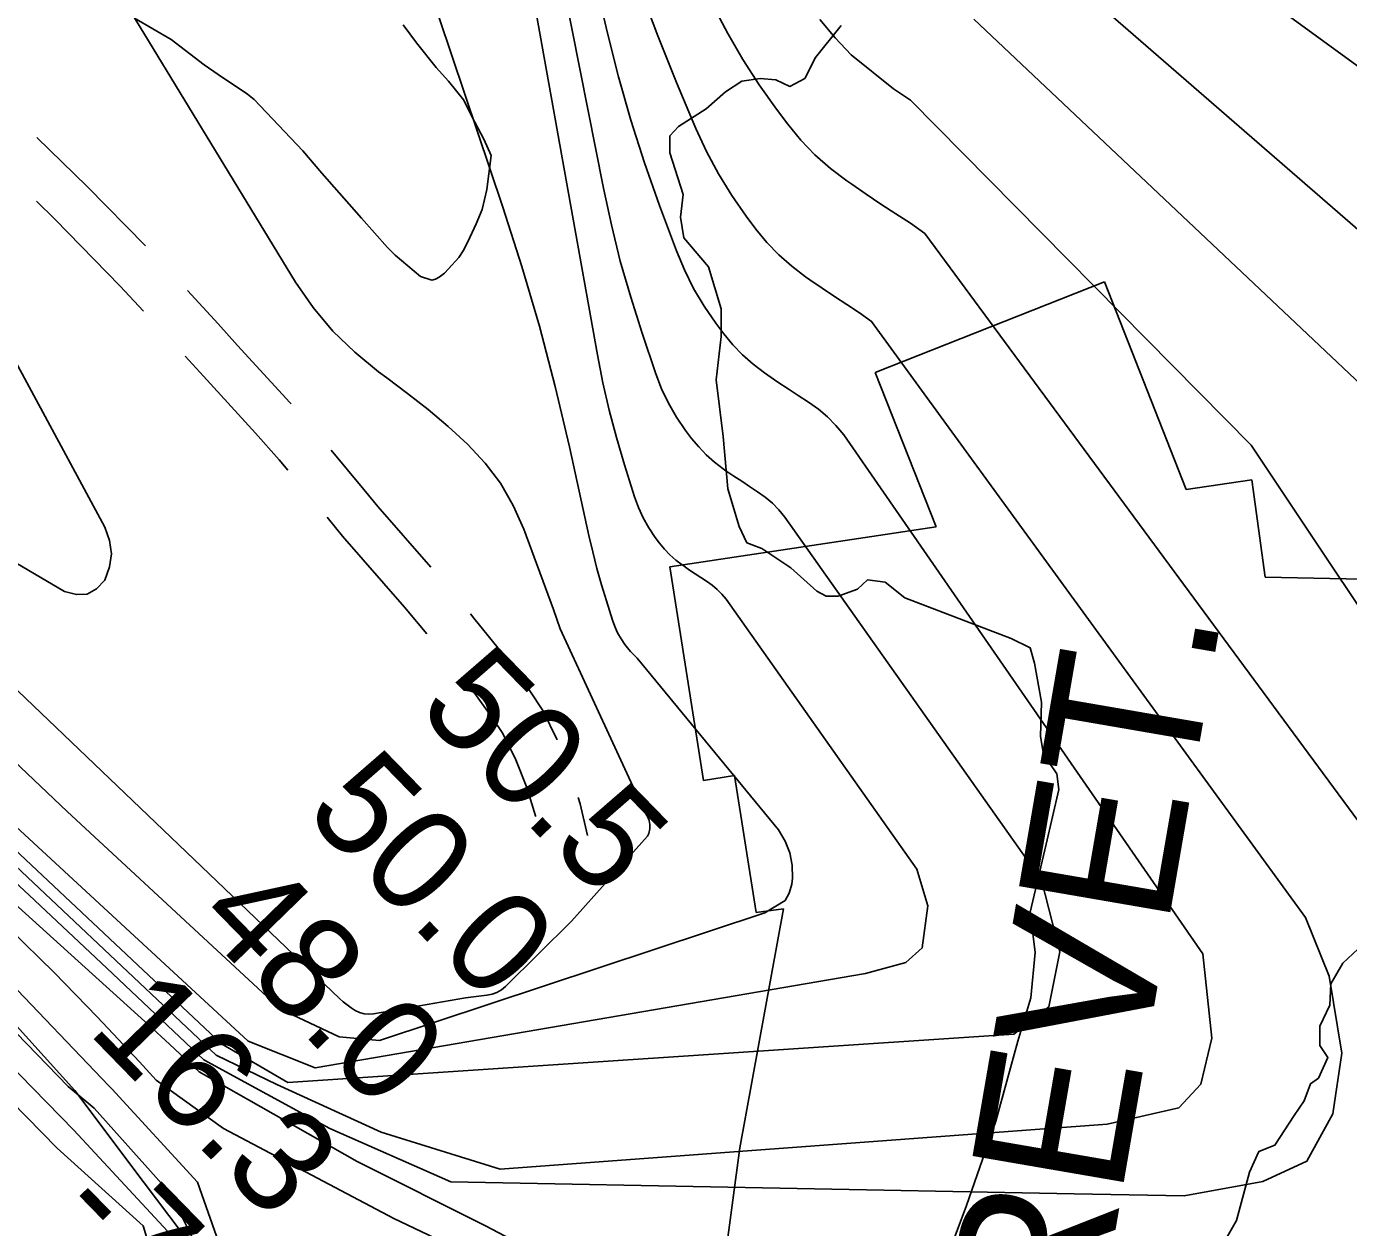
# Model space of a CAD drawing. Extents: x 3146026 to 3183936, y 897894 to 923344.
# Drawn here: x 3176638 to 3177499, y 908538 to 909321 of the extents above; entities that cross this region are included whole.
import ezdxf

# ---------------------------------------------------------------- set-up
doc = ezdxf.new("R2010")
doc.units = 0
for name, color, linetype in [('V-RIVR-EDGE', 7, 'Continuous'), ('V-RIVR-RANG', 7, 'Continuous'), ('V-ROAD-CNTR', 7, 'Continuous'), ('V-RRAP-RVMT', 7, 'Continuous'), ('V-RRAP-RVMT-IDEN', 7, 'Continuous'), ('V-SITE-VEGE', 7, 'Continuous'), ('V-TOPO-DPTH', 7, 'Continuous'), ('V-TOPO-MAJR', 7, 'Continuous'), ('V-TOPO-MINR', 7, 'Continuous'), ('V-TOPO-WATR', 7, 'Continuous')]:
    doc.layers.add(name, color=color, linetype=linetype)

msp = doc.modelspace()

# ---------------------------------------------------------------- linework, layer by layer
at = {"layer": 'V-RIVR-EDGE'}
for points in [[(3177168.48, 909321.32), (3177151.81, 909300.57), (3177144.84, 909286.73), (3177135.13, 909281.68), (3177125.9, 909285.86), (3177115.74, 909286.81), (3177103.73, 909284.99), (3177093.09, 909278.09), (3177080.59, 909267.03), (3177062.55, 909255.53), (3177056.99, 909249.54), (3177056.97, 909238.46), (3177065.68, 909211.18), (3177063.79, 909196.41), (3177066.07, 909183.01), (3177082.19, 909164.03), (3177090.43, 909136.76), (3177090.39, 909118.75), (3177087.09, 909090.58), (3177091.61, 909053.62), (3177094.76, 909019.43), (3177102.09, 908994.94), (3177107.15, 908984.3), (3177116.84, 908980.58), (3177135.74, 908968.06), (3177152.79, 908952.78), (3177158.79, 908949.53), (3177166.64, 908949.51), (3177179.12, 908954.1), (3177185.6, 908960.09), (3177197.15, 908958.67), (3177210.05, 908948.48), (3177257.12, 908930.35), (3177279.27, 908921.98), (3177291.73, 908915.95), (3177294.47, 908905.78), (3177299.03, 908880.37), (3177298.51, 908858.2), (3177300.33, 908846.65), (3177309.07, 908833.69), (3177310.43, 908823.53), (3177302.03, 908787.98), (3177291.76, 908743.67), (3177294.93, 908717.33), (3177292.09, 908687.78), (3177283.7, 908659.63), (3177269.25, 908607.47), (3177250.18, 908552.56), (3177233.44, 908507.8)], [(3177408.5, 908511.98), (3177426.13, 908542.88), (3177434.52, 908574.27), (3177440.56, 908587.65), (3177451.19, 908591.78), (3177463.71, 908611.15), (3177470.2, 908620.83), (3177474.39, 908631.91), (3177479.48, 908635.59), (3177485.51, 908648.97), (3177480.45, 908656.83), (3177480.48, 908669.3), (3177486.98, 908683.14), (3177487.48, 908697), (3177495.37, 908710.37), (3177505.09, 908719.59)], [(3177127.28, 908347.33), (3177115.22, 908328.88), (3177110.08, 908301.64), (3177098.03, 908285.05), (3177071.63, 908255.09), (3177049.89, 908244.52), (3177025.87, 908241.81), (3176990.78, 908246.51), (3176973.24, 908253.95), (3176954.34, 908266), (3176926.7, 908295.63), (3176887.56, 908345.61), (3176855.33, 908386.33), (3176815.27, 908435.39), (3176777.98, 908483.06), (3176714.44, 908567.28), (3176669.33, 908627.43), (3176629.26, 908671.87)]]:
    msp.add_lwpolyline(points, dxfattribs=at)
at = {"layer": 'V-ROAD-CNTR'}
for points in [[(3176644.5, 909248.43), (3176677.4, 909216.45), (3176715.24, 909177.75)], [(3176644.2, 909206.88), (3176656.22, 909195.2), (3176698.9, 909151.54), (3176714, 909135.29)], [(3176742.6, 909148.58), (3176762.64, 909126.98), (3176775.24, 909112.95), (3176809.41, 909075.8), (3176810.2, 909074.9)], [(3176741.2, 909105.96), (3176753.03, 909092.77), (3176787.09, 909055.74), (3176802.32, 909038.4), (3176808.03, 909031.59)], [(3176836.29, 909044.57), (3176857.66, 909019.06), (3176866.58, 909007.96), (3176901.12, 908968.45)], [(3176833.72, 909000.93), (3176834.47, 909000.02), (3176843.58, 908988.69), (3176884.13, 908942.31), (3176898.71, 908924.94)], [(3176926.97, 908937.93), (3176929.2, 908935.27), (3176948, 908912.15), (3176965.61, 908887.89), (3176974.2, 908874.99), (3176983.58, 908855.92)], [(3176924.08, 908894.02), (3176924.2, 908893.86), (3176940.98, 908870.76), (3176948.15, 908859.99), (3176956.54, 908842.93), (3176963.73, 908824.9), (3176969.5, 908806.37), (3176969.6, 908805.9)], [(3176997.19, 908818.35), (3176998.49, 908814.17), (3177003.18, 908793.57)]]:
    msp.add_lwpolyline(points, dxfattribs=at)
at = {"layer": 'V-RRAP-RVMT'}
for p, q in [((3177190.75, 909095.21), (3177340.13, 909154.34)), ((3177340.13, 909154.34), (3177393.26, 909019.03)), ((3177230.41, 908994.68), (3177190.75, 909095.21)), ((3177393.26, 909019.03), (3177436.06, 909025.42)), ((3177436.06, 909025.42), (3177444.76, 908961.89)), ((3177056.83, 908968.73), (3177230.41, 908994.68)), ((3177078.82, 908829.35), (3177056.83, 908968.73)), ((3177444.76, 908961.89), (3177624.86, 908958.15)), ((3177099.11, 908832.71), (3177078.82, 908829.35)), ((3177113.28, 908743.41), (3177099.11, 908832.71)), ((3177102.62, 908590.09), (3177131.04, 908745.93)), ((3177131.04, 908745.93), (3177113.28, 908743.41)), ((3177067.54, 908328.2), (3177102.62, 908590.09))]:
    msp.add_line(p, q, dxfattribs=at)
at = {"layer": 'V-SITE-VEGE'}
msp.add_lwpolyline([(3176883.25, 909321.76), (3176891.87, 909310.05), (3176904.79, 909294.05), (3176912.62, 909285.08), (3176922.8, 909272.6), (3176927.9, 909262.06), (3176935.73, 909247.22), (3176940.44, 909236.69), (3176937.75, 909214.41), (3176934.64, 909201.52), (3176930.75, 909192.13), (3176925.3, 909180.4), (3176922.19, 909174.53), (3176919.46, 909170.23), (3176912.83, 909162.8), (3176910.1, 909160.06), (3176906.59, 909157.32), (3176904.25, 909156.14), (3176901.9, 909155.36), (3176894.48, 909157.69), (3176878.04, 909171.73), (3176872.96, 909176.79), (3176856.12, 909195.91), (3176830.29, 909225.17), (3176817.76, 909239.6), (3176786.06, 909273.14), (3176781.76, 909276.65), (3176762.59, 909289.51), (3176753.59, 909295.75), (3176732.08, 909312.12), (3176708.22, 909326.14)], dxfattribs=at)
at = {"layer": 'V-TOPO-DPTH'}
for points in [[(3177256.98, 909403.97), (3177595.5, 909110.04), (3177613.36, 909094.03), (3177631.81, 909078.79), (3177651.16, 909064.69), (3177671.09, 909051.35), (3177693.63, 909037.23), (3177702.98, 909032.19), (3177712.64, 909028.01), (3177964.64, 908952.08), (3177967.93, 908951.3), (3177971.31, 908951.07), (3177974.74, 908951.19), (3177977.97, 908952.01), (3177980.93, 908953.3), (3177983.48, 908955.28), (3177985.74, 908957.73), (3178023.27, 909010.47), (3178027.76, 909018.09), (3178031.31, 909026.03), (3178033.45, 909034.46), (3178034.66, 909043.21), (3178082.7, 909479.9)], [(3177256.98, 909403.97), (3177595.5, 909110.04), (3177613.36, 909094.03), (3177631.81, 909078.79), (3177651.16, 909064.69), (3177671.09, 909051.35), (3177693.63, 909037.23), (3177702.98, 909032.19), (3177712.64, 909028.01), (3177964.64, 908952.08), (3177967.93, 908951.3), (3177971.31, 908951.07), (3177974.74, 908951.19), (3177977.97, 908952.01), (3177980.93, 908953.3), (3177983.48, 908955.28), (3177985.74, 908957.73), (3178023.27, 909010.47), (3178027.76, 909018.09), (3178031.31, 909026.03), (3178033.45, 909034.46), (3178034.66, 909043.21), (3178082.7, 909479.9)], [(3176753.29, 908647.43), (3176835.39, 908602.71), (3176914.17, 908567.92), (3177320.27, 908560.07), (3177391.93, 908558.75), (3177443.31, 908568.23), (3177471.99, 908581.33), (3177488.77, 908612.37), (3177494.81, 908651.8), (3177486.53, 908702), (3177471.06, 908740.27), (3177188.34, 909128.58), (3177180.51, 909134.2), (3177172.35, 909139.47), (3177164.22, 909144.8), (3177156.15, 909150.21), (3177148.11, 909155.67), (3177145.35, 909157.57), (3177136.36, 909164.43), (3177127.87, 909171.81), (3177120.15, 909180), (3177112.94, 909188.72), (3177106.71, 909197.04), (3177097.31, 909210.63), (3177088.59, 909224.62), (3177080.92, 909239.2), (3177073.93, 909254.18), (3177061.27, 909284.13), (3177049.06, 909314.59), (3177037.62, 909345.32)], [(3177154.75, 909325.16), (3177164.58, 909313.27), (3177175.12, 909302.11), (3177202.73, 909280.09), (3177213.69, 909272.63), (3177435.65, 909047.89)], [(3177435.65, 909047.89), (3177213.69, 909272.63), (3177202.73, 909280.09), (3177175.12, 909302.11), (3177164.58, 909313.27), (3177154.75, 909325.16)], [(3176159.07, 909160.68), (3176173.84, 909176.34), (3176485.68, 908895.82), (3176537.22, 908849.11), (3176588.52, 908802.14), (3176639.46, 908754.78), (3176690.16, 908707.16), (3176753.29, 908647.43)], [(3176665, 908630.02), (3176462.47, 908838.68), (3176410.79, 908891.12), (3176358.59, 908943.02), (3176305.61, 908994.12), (3176252.1, 909044.69), (3176144.3, 909145.02), (3176159.07, 909160.68)], [(3176722.23, 908634.19), (3176711.38, 908646.12), (3176683.85, 908675.52), (3176655.81, 908704.4), (3176626.97, 908732.49), (3176597.62, 908760.07), (3176159.07, 909160.68)], [(3176159.07, 909160.68), (3176597.62, 908760.07), (3176626.97, 908732.49), (3176655.81, 908704.4), (3176683.85, 908675.52), (3176711.38, 908646.12), (3176722.23, 908634.19)], [(3176144.3, 909145.02), (3176252.1, 909044.69), (3176305.61, 908994.12), (3176358.59, 908943.02), (3176410.79, 908891.12), (3176462.47, 908838.68), (3176665, 908630.02)], [(3176657.81, 908589.86), (3176129.82, 909129.07), (3176129.52, 909129.36)], [(3176657.81, 908589.86), (3176129.82, 909129.07), (3176129.52, 909129.36)], [(3177435.65, 909047.89), (3177554.89, 908869.2), (3177670.42, 908668.24), (3177684.64, 908603.68), (3177678.59, 908557.08), (3177662.99, 908515.28), (3177635.47, 908486.64), (3177585.28, 908472.39), (3177545.85, 908464.09), (3177453.88, 908465.44), (3177087.17, 908449.32), (3177066.86, 908450.55), (3177050.15, 908456.55), (3177009.57, 908476.93), (3176967.81, 908500.9), (3176877.1, 908544.08), (3176766.12, 908602.82), (3176722.23, 908634.19)], [(3176722.23, 908634.19), (3176766.12, 908602.82), (3176877.1, 908544.08), (3176967.81, 908500.9), (3177009.57, 908476.93), (3177050.15, 908456.55), (3177066.86, 908450.55), (3177087.17, 908449.32), (3177453.88, 908465.44), (3177545.85, 908464.09), (3177585.28, 908472.39), (3177635.47, 908486.64), (3177662.99, 908515.28), (3177678.59, 908557.08), (3177684.64, 908603.68), (3177670.42, 908668.24), (3177554.89, 908869.2), (3177435.65, 909047.89)], [(3176681.91, 908616.01), (3176731.44, 908560.62), (3176752.59, 908518.11), (3176759.61, 908480.94), (3176771.9, 908427.84), (3176782.44, 908387.13), (3176808.87, 908330.46), (3177133.72, 907917.78), (3177134.67, 907916.62), (3177135.66, 907915.49), (3177136.67, 907914.38), (3177137.68, 907913.27), (3177138.67, 907912.14), (3177139.61, 907910.97), (3177140.53, 907909.79), (3177142.17, 907907.6), (3177143.7, 907905.22), (3177145.01, 907902.75), (3177145.96, 907900.11), (3177146.69, 907897.38), (3177295.19, 907127.35)], [(3176892.75, 908223.91), (3176808.87, 908330.46), (3176782.44, 908387.13), (3176771.9, 908427.84), (3176759.61, 908480.94), (3176752.59, 908518.11), (3176731.44, 908560.62), (3176681.91, 908616.01)], [(3177200.24, 907373.78), (3177192.35, 907420.04), (3177183.39, 907466.1), (3177173.72, 907512.03), (3177106.03, 907816.13), (3177101.5, 907833.58), (3177096.18, 907850.76), (3177089.68, 907867.53), (3176725.83, 908378.37), (3176722.34, 908404.92), (3176720.65, 908450.93), (3176720.72, 908495.16), (3176720.76, 908516.4), (3176713.72, 908539.41), (3176657.81, 908589.86)], [(3177200.24, 907373.78), (3177192.35, 907420.04), (3177183.39, 907466.1), (3177173.72, 907512.03), (3177106.03, 907816.13), (3177101.5, 907833.58), (3177096.18, 907850.76), (3177089.68, 907867.53), (3176725.83, 908378.37), (3176722.34, 908404.92), (3176720.65, 908450.93), (3176720.72, 908495.16), (3176720.76, 908516.4), (3176713.72, 908539.41), (3176657.81, 908589.86)]]:
    msp.add_lwpolyline(points, dxfattribs=at)
at = {"layer": 'V-TOPO-MAJR'}
for points in [[(3176953.6, 909420.6), (3177009.75, 909106.71), (3177013.34, 909088.62), (3177017.39, 909070.64), (3177022.13, 909052.83), (3177027.32, 909035.13), (3177033.87, 909014.27), (3177036.46, 909007.26), (3177039.51, 909000.48), (3177043.23, 908994.04), (3177047.39, 908987.83), (3177050.22, 908984.05), (3177053.49, 908980.1), (3177057, 908976.38), (3177060.85, 908973.03), (3177064.93, 908969.91), (3177066.19, 908969.05), (3177069.83, 908966.57), (3177073.5, 908964.12), (3177077.19, 908961.7), (3177080.89, 908959.3), (3177084.45, 908956.75), (3177087.79, 908953.97), (3177090.81, 908950.84), (3177093.62, 908947.49), (3177217.9, 908771.77), (3177225.02, 908747.85), (3177221.39, 908720.37), (3177210.63, 908710.83), (3177184.34, 908703.7), (3176825.9, 908642.16), (3176782.28, 908659.6)], [(3176782.28, 908659.6), (3176245.28, 909155.51), (3176237.14, 909162.98), (3176228.97, 909170.41), (3176220.76, 909177.8), (3176212.52, 909185.16), (3176195.99, 909199.82)]]:
    msp.add_lwpolyline(points, dxfattribs=at)
at = {"layer": 'V-TOPO-MINR'}
for points in [[(3177248.85, 909481.36), (3177577.6, 909242.09), (3177589.88, 909235.45), (3177602.57, 909229.98), (3177615.88, 909226.23), (3177629.59, 909223.64), (3177823.92, 909188.57), (3177835.58, 909187.21), (3177847.32, 909187.33), (3177859.12, 909188.44), (3177870.54, 909191.22), (3177881.46, 909195.13), (3177891.61, 909200.74), (3177901.25, 909207.48), (3177901.34, 909207.55), (3177909.89, 909215.76), (3177917.53, 909224.64), (3177923.78, 909234.55), (3177929.12, 909245.13), (3178052.53, 909521.21)], [(3177256.98, 909403.97), (3177595.5, 909110.04), (3177613.36, 909094.03), (3177631.81, 909078.79), (3177651.16, 909064.69), (3177671.09, 909051.35), (3177693.63, 909037.23), (3177702.98, 909032.19), (3177712.64, 909028.01), (3177964.64, 908952.08), (3177967.93, 908951.3), (3177971.31, 908951.07), (3177974.74, 908951.19), (3177977.97, 908952.01), (3177980.93, 908953.3), (3177983.48, 908955.28), (3177985.74, 908957.73), (3178023.27, 909010.47), (3178027.76, 909018.09), (3178031.31, 909026.03), (3178033.45, 909034.46), (3178034.66, 909043.21), (3178082.7, 909479.9)], [(3176962.35, 909473.99), (3177013.6, 909215.44), (3177018.83, 909191.52), (3177024.67, 909167.77), (3177031.44, 909144.26), (3177038.83, 909120.91), (3177047.78, 909094.46), (3177051.6, 909084.7), (3177056.01, 909075.25), (3177061.3, 909066.26), (3177067.17, 909057.57), (3177071.12, 909052.28), (3177075.71, 909046.73), (3177080.62, 909041.53), (3177086.02, 909036.83), (3177091.74, 909032.46), (3177093.5, 909031.26), (3177098.61, 909027.78), (3177103.74, 909024.35), (3177108.91, 909020.96), (3177114.1, 909017.6), (3177119.07, 909014.03), (3177123.75, 909010.13), (3177127.99, 909005.75), (3177131.92, 909001.05), (3177299.11, 908764.46), (3177310.97, 908717.83), (3177303.75, 908681.99), (3177281.02, 908664.11), (3176807.97, 908632.63), (3176764.94, 908657.86)], [(3176856.99, 909474.51), (3176948.2, 909202.88), (3176960.48, 909164.25), (3176971.93, 909125.39), (3176982.13, 909086.19), (3176991.49, 909046.75), (3177004.2, 908989.13), (3177006.72, 908978.37), (3177009.43, 908967.65), (3177012.42, 908957.02), (3177015.59, 908946.43), (3177019.52, 908933.93), (3177021.07, 908929.73), (3177022.9, 908925.67), (3177025.13, 908921.82), (3177027.62, 908918.1), (3177029.31, 908915.83), (3177031.27, 908913.46), (3177033.37, 908911.23), (3177035.68, 908909.23), (3177127.76, 908797.19), (3177132.02, 908789.93), (3177135.13, 908782.34), (3177136.52, 908774.26), (3177136.74, 908765.84), (3177136.41, 908761.93), (3177134.73, 908756.14), (3177131.97, 908751.28), (3177118.71, 908743.25)], [(3176982.85, 909458.99), (3177016.24, 909316.33), (3177023.47, 909287.89), (3177031.42, 909259.67), (3177040.43, 909231.77), (3177050.16, 909204.09), (3177061.21, 909174.48), (3177066.46, 909162.04), (3177072.39, 909149.98), (3177079.33, 909138.46), (3177086.94, 909127.31), (3177092.03, 909120.5), (3177097.93, 909113.37), (3177104.25, 909106.67), (3177111.19, 909100.63), (3177118.55, 909095.02), (3177120.8, 909093.47), (3177127.38, 909089), (3177133.98, 909084.57), (3177140.63, 909080.21), (3177147.3, 909075.9), (3177153.7, 909071.3), (3177159.72, 909066.29), (3177165.17, 909060.66), (3177170.23, 909054.61), (3177404.14, 908716.48), (3177410.02, 908661.5), (3177402.8, 908631.64), (3177388.44, 908616.12), (3177341.84, 908605.45), (3176946.43, 908576.23), (3176868.83, 908600.26), (3176800.8, 908631.44), (3176761.28, 908650.59)], [(3176642.08, 909434.93), (3176813.15, 909154.16), (3176824.62, 909137.65), (3176837.26, 909122.22), (3176851.66, 909108.41), (3176867.21, 909095.68), (3176872.48, 909091.88), (3176886.1, 909081.63), (3176899.46, 909071.06), (3176912.41, 909059.99), (3176925.09, 909048.6), (3176936.55, 909036.27), (3176946.7, 909023.09), (3176954.91, 909008.61), (3176961.82, 908993.27), (3176981.13, 908940.74), (3176985.42, 908928.32), (3177040.96, 908808.38), (3177042.37, 908805.98), (3177043.4, 908803.47), (3177043.85, 908800.8), (3177043.93, 908798.02), (3177043.26, 908794.81), (3177042.35, 908793.2)], [(3176402.14, 909424.51), (3176402.87, 909420.65), (3176403.07, 909420.1), (3176403.76, 909419.26), (3176404.27, 909418.96), (3176438.86, 909405.37), (3176455.33, 909396.75), (3176470.11, 909386.22), (3176482.34, 909372.82), (3176492.88, 909357.5), (3176688.88, 908994.4), (3176691.92, 908985.79), (3176693.23, 908977.18), (3176691.91, 908968.57), (3176688.85, 908959.96), (3176683.39, 908954.24), (3176677.3, 908950.74)], [(3177037.62, 909345.32), (3177049.06, 909314.59), (3177061.27, 909284.13), (3177073.93, 909254.18), (3177080.92, 909239.2), (3177088.59, 909224.62), (3177097.31, 909210.63), (3177106.71, 909197.04), (3177112.94, 909188.72), (3177120.15, 909180), (3177127.87, 909171.81), (3177136.36, 909164.43), (3177145.35, 909157.57), (3177148.11, 909155.67), (3177156.15, 909150.21), (3177164.22, 909144.8), (3177172.35, 909139.47), (3177180.51, 909134.2), (3177188.34, 909128.58), (3177471.06, 908740.27), (3177486.53, 908702), (3177494.81, 908651.8), (3177488.77, 908612.37), (3177471.99, 908581.33), (3177443.31, 908568.23), (3177391.93, 908558.75), (3177320.27, 908560.07), (3176914.17, 908567.92), (3176835.39, 908602.71), (3176753.29, 908647.43)], [(3177085.49, 909333.29), (3177094.7, 909316.02), (3177104.5, 909299.12), (3177115.2, 909282.77), (3177126.49, 909266.79), (3177133.84, 909256.94), (3177142.37, 909246.64), (3177151.49, 909236.96), (3177161.53, 909228.23), (3177172.16, 909220.12), (3177175.42, 909217.88), (3177184.92, 909211.42), (3177194.46, 909205.03), (3177204.07, 909198.73), (3177213.71, 909192.5), (3177222.96, 909185.85), (3177551.09, 908741.33)], [(3177254.98, 909325.55), (3177658.81, 908944.23)], [(3176677.3, 908950.74), (3176670.28, 908950.58), (3176662.64, 908952.65), (3176576.68, 909003.06), (3176526.42, 909034.79), (3176477.71, 909068.61), (3176431.33, 909105.54), (3176386.48, 909144.55), (3176261.55, 909262.63)], [(3177042.35, 908793.2), (3176992.91, 908737.71), (3176949.83, 908695.14), (3176947.15, 908693), (3176944.28, 908691.29), (3176941.11, 908690.21), (3176937.75, 908689.55), (3176934.23, 908689.2), (3176930.73, 908688.79), (3176927.23, 908688.3), (3176923.74, 908687.74), (3176863.83, 908677.45), (3176860.71, 908677.26), (3176857.68, 908677.49), (3176854.76, 908678.36), (3176851.92, 908679.66), (3176849.22, 908681.4), (3176846.6, 908683.25), (3176844.12, 908685.28), (3176841.72, 908687.42), (3176267.74, 909236.21), (3176251.67, 909253.77)], [(3176803.26, 908680.5), (3176664.19, 908809.27), (3176590.48, 908879.12), (3176517.86, 908950.05), (3176446.89, 909022.64), (3176377.02, 909096.33), (3176266.48, 909215.62), (3176257.06, 909231.03), (3176240.81, 909243.92)], [(3176764.94, 908657.86), (3176414.7, 908986.95), (3176377.49, 909021.64), (3176340.09, 909056.13), (3176302.43, 909090.32), (3176264.58, 909124.31), (3176188.61, 909192)], [(3176753.29, 908647.43), (3176690.16, 908707.16), (3176639.46, 908754.78), (3176588.52, 908802.14), (3176537.22, 908849.11), (3176485.68, 908895.82), (3176173.84, 909176.34)], [(3176761.28, 908650.59), (3176595.95, 908806.47), (3176527.68, 908870.34), (3176459.07, 908933.85), (3176389.98, 908996.83), (3176320.56, 909059.46), (3176181.22, 909184.17)], [(3176750.23, 908639.54), (3176744.71, 908644.75), (3176730.99, 908657.56), (3176717.18, 908670.26), (3176703.31, 908682.9), (3176166.45, 909168.51)], [(3176691.39, 908630.42), (3176622.55, 908702.54), (3176558.76, 908768.11), (3176494.16, 908832.85), (3176428.34, 908896.36), (3176361.7, 908959.03), (3176151.68, 909152.85)], [(3176665, 908630.02), (3176462.47, 908838.68), (3176410.79, 908891.12), (3176358.59, 908943.02), (3176305.61, 908994.12), (3176252.1, 909044.69), (3176144.3, 909145.02)], [(3176668.72, 908601.7), (3176288.52, 908990.84), (3176263.81, 909015.8), (3176238.88, 909040.54), (3176213.63, 909064.95), (3176188.16, 909089.14), (3176136.91, 909137.19)], [(3176657.81, 908589.86), (3176129.82, 909129.07), (3176129.52, 909129.36)], [(3177118.71, 908743.25), (3176867.74, 908660.01), (3176841.47, 908662.45), (3176803.26, 908680.5)], [(3177530.43, 908525.06), (3177467.11, 908515.61), (3177381.11, 908514.56), (3177028.72, 908496.02), (3176991.71, 908510.42), (3176936.82, 908539.2), (3176853.28, 908581.16), (3176750.23, 908639.54)], [(3176681.91, 908616.01), (3176665, 908630.02)], [(3176693.45, 908628.53), (3176691.39, 908630.42)], [(3177355.05, 907067.7), (3177183.7, 907899.84), (3177177.1, 907915.4), (3177169.29, 907930.22), (3177159.69, 907943.95), (3177148.89, 907956.94), (3177136.96, 907969.56), (3177131.15, 907975.65), (3177125.31, 907981.69), (3177119.41, 907987.68), (3177113.47, 907993.64), (3177107.61, 907999.66), (3177101.91, 908005.82), (3177096.44, 908012.19), (3177091.12, 908018.69), (3176831.87, 908335.73), (3176811.98, 908389.18), (3176791.38, 908445.5), (3176768.5, 908512.78), (3176749.14, 908567.66), (3176693.45, 908628.53)], [(3177295.19, 907127.35), (3177146.69, 907897.38), (3177145.96, 907900.11), (3177145.01, 907902.75), (3177143.7, 907905.22), (3177142.17, 907907.6), (3177140.53, 907909.79), (3177139.61, 907910.97), (3177138.67, 907912.14), (3177137.68, 907913.27), (3177136.67, 907914.38), (3177135.66, 907915.49), (3177134.67, 907916.62), (3177133.72, 907917.78), (3176808.87, 908330.46), (3176782.44, 908387.13), (3176771.9, 908427.84), (3176759.61, 908480.94), (3176752.59, 908518.11), (3176731.44, 908560.62), (3176681.91, 908616.01)], [(3177241.27, 907274.28), (3177117.87, 907813.09), (3177111.61, 907836.75), (3177104.31, 907860.05), (3177095.47, 907882.8), (3176773.5, 908330.52), (3176759.42, 908371.24), (3176745.35, 908417.27), (3176741.9, 908466.82), (3176734.91, 908518.14), (3176729.63, 908535.85), (3176668.72, 908601.7)], [(3177200.24, 907373.78), (3177192.35, 907420.04), (3177183.39, 907466.1), (3177173.72, 907512.03), (3177106.03, 907816.13), (3177101.5, 907833.58), (3177096.18, 907850.76), (3177089.68, 907867.53), (3176725.83, 908378.37), (3176722.34, 908404.92), (3176720.65, 908450.93), (3176720.72, 908495.16), (3176720.76, 908516.4), (3176713.72, 908539.41), (3176657.81, 908589.86)]]:
    msp.add_lwpolyline(points, dxfattribs=at)
at = {"layer": 'V-TOPO-WATR'}
for points in [[(3177154.75, 909325.16), (3177164.58, 909313.27), (3177175.12, 909302.11), (3177202.73, 909280.09), (3177213.69, 909272.63), (3177435.65, 909047.89)], [(3176722.23, 908634.19), (3176711.38, 908646.12), (3176683.85, 908675.52), (3176655.81, 908704.4), (3176626.97, 908732.49), (3176597.62, 908760.07), (3176159.07, 909160.68)], [(3177435.65, 909047.89), (3177554.89, 908869.2), (3177670.42, 908668.24), (3177684.64, 908603.68), (3177678.59, 908557.08), (3177662.99, 908515.28), (3177635.47, 908486.64), (3177585.28, 908472.39), (3177545.85, 908464.09), (3177453.88, 908465.44), (3177087.17, 908449.32), (3177066.86, 908450.55), (3177050.15, 908456.55), (3177009.57, 908476.93), (3176967.81, 908500.9), (3176877.1, 908544.08), (3176766.12, 908602.82), (3176722.23, 908634.19)]]:
    msp.add_lwpolyline(points, dxfattribs=at)

# ---------------------------------------------------------------- texts
at = {"layer": 'V-RIVR-RANG'}
for s, p in [('50.5', (3176891.28, 908875.6)), ('50.0', (3176817.77, 908807.75)), ('48.0', (3176746.29, 908737.82)), ('16.3', (3176676.82, 908665.82)), ('-7', (3176653.73, 908546.18))]:
    msp.add_text(s, height=67, rotation=314.22833, dxfattribs=at).set_placement(p)
at = {"layer": 'V-RRAP-RVMT-IDEN'}
msp.add_text('REVET.', height=100, rotation=80.20975, dxfattribs=at).set_placement((3177334.39, 908461.84))

doc.saveas('drawing.dxf')
